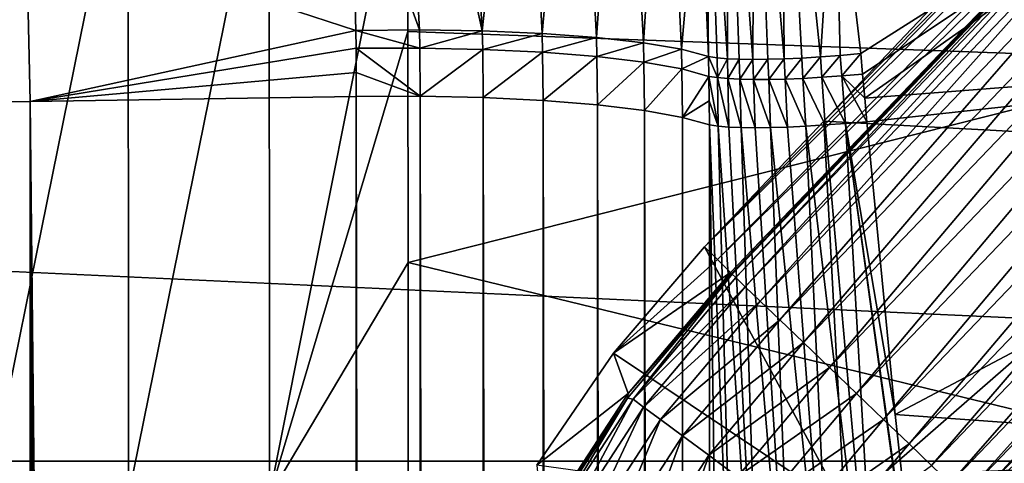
# Model space of a CAD drawing. Header units: metres. Extents: x -22 to 22, y 0 to 204.
# Tile 450 of 497: x 9.4 to 12.35, y 181.65 to 182.98. Entities that reach past the tile are written whole.
import ezdxf

# ---------------------------------------------------------------- set-up
doc = ezdxf.new("R2010")
doc.units = ezdxf.units.M
doc.layers.add('solid_002_SW0002', color=7, linetype='CONTINUOUS')
doc.layers.add('solid_002_SW0002_01', color=7, linetype='CONTINUOUS')

msp = doc.modelspace()

# ---------------------------------------------------------------- linework, layer by layer
at = {"layer": 'solid_002_SW0002'}
for points in [[(-21.608246, 183.656082), (21.700001, 181.660004), (-21.700001, 181.660004)], [(20.910084, 183.59819, 0.72), (-20.910084, 183.59819, 0.72), (-21, 181.660004, 0.72)], [(21.608246, 179.66391), (-21.608246, 179.66391), (-21.700001, 181.660004)], [(21.700001, 181.660004), (21.608246, 179.66391), (-21.700001, 181.660004)], [(21, 181.660004, 0.72), (-21, 181.660004, 0.72), (-20.910084, 179.721817, 0.72)]]:
    msp.add_3dface(points, dxfattribs=at)
at = {"layer": 'solid_002_SW0002_01'}
for points in [[(11.48737, 182.26416, 249.880646), (13.871341, 184.690979, 249.302444), (11.448912, 182.302612, 248.84288)], [(13.582178, 184.475464, 248.308868), (11.448912, 182.302612, 248.84288), (13.871341, 184.690979, 249.302444)], [(11.48737, 182.26416, 249.880646), (12.773347, 183.530228, 250.149124), (13.871341, 184.690979, 249.302444)], [(13.582178, 184.475464, 248.308868), (11.805812, 182.678406, 248.588013), (11.448912, 182.302612, 248.84288)], [(13.582178, 184.475464, 248.308868), (12.349835, 183.254166, 248.159775), (11.805812, 182.678406, 248.588013)], [(13.960265, 184.179642, 260.218903), (11.838718, 183.537842, 261.186646), (11.915811, 182.880966, 261.190063)], [(13.960265, 184.179642, 260.218903), (11.915811, 182.880966, 261.190063), (11.921429, 182.819305, 261.190277)], [(13.960265, 184.179642, 260.218903), (11.921429, 182.819305, 261.190277), (11.927944, 182.747803, 261.190338)], [(14.130001, 182.917252, 260.218903), (13.960265, 184.179642, 260.218903), (11.927944, 182.747803, 261.190338)], [(10.530907, 184.099121, 262.159729), (10.389815, 183.518341, 262.229248), (10.595103, 182.952103, 262.30838)], [(10.530907, 184.099121, 262.159729), (10.783431, 182.949066, 262.277557), (10.718173, 184.11496, 262.126465)], [(10.530907, 184.099121, 262.159729), (10.595103, 182.952103, 262.30838), (10.783431, 182.949066, 262.277557)], [(10.718173, 184.11496, 262.126465), (10.783431, 182.949066, 262.277557), (10.903171, 184.05687, 262.066864)], [(10.903171, 184.05687, 262.066864), (10.962323, 182.94136, 262.211517), (11.063875, 184.072845, 261.964355)], [(11.063875, 184.072845, 261.964355), (10.962323, 182.94136, 262.211517), (11.125132, 182.929306, 262.11264)], [(11.063875, 184.072845, 261.964355), (11.125132, 182.929306, 262.11264), (11.204373, 184.064972, 261.835327)], [(10.560524, 183.632523, 257.912537), (12.788764, 184.050629, 257.159729), (12.954789, 182.860443, 257.159729)], [(10.903171, 184.05687, 262.066864), (10.783431, 182.949066, 262.277557), (10.962323, 182.94136, 262.211517)], [(11.204373, 184.064972, 261.835327), (11.125132, 182.929306, 262.11264), (11.265805, 182.913315, 261.98468)], [(11.204373, 184.064972, 261.835327), (11.265805, 182.913315, 261.98468), (11.329885, 183.923615, 261.698669)], [(11.598083, 183.903229, 261.29068), (11.686785, 182.865387, 261.330444), (11.678654, 184.002106, 261.223602)], [(11.678654, 184.002106, 261.223602), (11.795498, 182.871246, 261.250427), (11.838718, 183.537842, 261.186646)], [(11.739468, 182.867813, 261.288147), (11.795498, 182.871246, 261.250427), (11.678654, 184.002106, 261.223602)], [(11.686785, 182.865387, 261.330444), (11.739468, 182.867813, 261.288147), (11.678654, 184.002106, 261.223602)], [(11.329885, 183.923615, 261.698669), (11.265805, 182.913315, 261.98468), (11.379115, 182.893997, 261.832306)], [(11.433096, 183.505417, 261.600739), (11.329885, 183.923615, 261.698669), (11.379115, 182.893997, 261.832306)], [(11.448995, 183.899399, 261.462555), (11.433096, 183.505417, 261.600739), (11.460787, 182.872101, 261.661407)], [(11.448995, 183.899399, 261.462555), (11.516848, 182.865845, 261.539246), (11.514906, 183.911407, 261.369751)], [(11.486235, 182.868484, 261.599182), (11.448995, 183.899399, 261.462555), (11.460787, 182.872101, 261.661407)], [(11.486235, 182.868484, 261.599182), (11.516848, 182.865845, 261.539246), (11.448995, 183.899399, 261.462555)], [(11.514906, 183.911407, 261.369751), (11.592985, 182.863571, 261.427673), (11.598083, 183.903229, 261.29068)], [(11.552556, 182.864197, 261.481842), (11.592985, 182.863571, 261.427673), (11.514906, 183.911407, 261.369751)], [(11.516848, 182.865845, 261.539246), (11.552556, 182.864197, 261.481842), (11.514906, 183.911407, 261.369751)], [(11.592985, 182.863571, 261.427673), (11.637837, 182.863968, 261.377075), (11.598083, 183.903229, 261.29068)], [(11.637837, 182.863968, 261.377075), (11.686785, 182.865387, 261.330444), (11.598083, 183.903229, 261.29068)], [(-21.608246, 183.656082), (21.608246, 183.656082), (21.700001, 181.660004)], [(9.301693, 181.557037, 258.057434), (9.300645, 183.635895, 258.003876), (9.723379, 183.637894, 258.033051)], [(9.724441, 181.556931, 258.086639), (9.301693, 181.557037, 258.057434), (9.723379, 183.637894, 258.033051)], [(9.724441, 181.556931, 258.086639), (9.723379, 183.637894, 258.033051), (10.146013, 183.636627, 258.002441)], [(10.147085, 181.556992, 258.056), (9.724441, 181.556931, 258.086639), (10.146013, 183.636627, 258.002441)], [(10.147085, 181.556992, 258.056), (10.146013, 183.636627, 258.002441), (10.560524, 183.632523, 257.912537)], [(10.147085, 181.556992, 258.056), (10.560524, 183.632523, 257.912537), (10.560785, 182.94696, 257.94342)], [(10.560785, 182.94696, 257.94342), (10.560524, 183.632523, 257.912537), (12.954789, 182.860443, 257.159729)], [(20.910084, 183.59819, 0.72), (-21, 181.660004, 0.72), (21, 181.660004, 0.72)], [(11.795498, 182.871246, 261.250427), (11.854405, 182.875626, 261.217682), (11.838718, 183.537842, 261.186646)], [(11.854405, 182.875626, 261.217682), (11.915811, 182.880966, 261.190063), (11.838718, 183.537842, 261.186646)], [(9.418813, 183.272583, 262.142151), (10.405493, 182.950638, 262.302887), (10.389815, 183.518341, 262.229248)], [(10.595103, 182.952103, 262.30838), (10.389815, 183.518341, 262.229248), (10.405493, 182.950638, 262.302887)], [(11.48737, 182.26416, 249.880646), (11.526238, 182.225281, 250.929504), (12.773347, 183.530228, 250.149124)], [(11.526238, 182.225281, 250.929504), (12.169461, 182.896698, 250.549103), (12.773347, 183.530228, 250.149124)], [(12.729074, 183.473282, 250.594299), (12.773347, 183.530228, 250.149124), (12.169461, 182.896698, 250.549103)], [(11.433096, 183.505417, 261.600739), (11.379115, 182.893997, 261.832306), (11.460787, 182.872101, 261.661407)], [(12.729074, 183.473282, 250.594299), (12.169461, 182.896698, 250.549103), (11.526238, 182.225281, 250.929504)], [(12.729074, 183.473282, 250.594299), (11.526238, 182.225281, 250.929504), (11.528878, 182.222717, 251.140564)], [(11.528878, 182.222717, 251.140564), (11.531413, 182.220322, 251.340378), (12.729074, 183.473282, 250.594299)], [(11.531413, 182.220322, 251.340378), (11.541993, 182.210159, 251.452179), (12.729074, 183.473282, 250.594299)], [(11.541993, 182.210159, 251.452179), (12.739781, 183.463089, 250.706543), (12.729074, 183.473282, 250.594299)], [(11.541993, 182.210159, 251.452179), (11.57037, 182.182892, 251.557846), (12.739781, 183.463089, 250.706543)], [(11.57037, 182.182892, 251.557846), (12.768508, 183.435776, 250.812576), (12.739781, 183.463089, 250.706543)], [(11.57037, 182.182892, 251.557846), (11.615097, 182.139938, 251.652008), (12.768508, 183.435776, 250.812576)], [(11.615097, 182.139938, 251.652008), (12.813782, 183.392715, 250.906967), (12.768508, 183.435776, 250.812576)], [(11.615097, 182.139938, 251.652008), (11.674028, 182.083328, 251.730011), (12.813782, 183.392715, 250.906967)], [(11.674028, 182.083328, 251.730011), (12.873282, 183.336121, 250.984894), (12.813782, 183.392715, 250.906967)], [(11.674028, 182.083328, 251.730011), (11.744218, 182.015915, 251.78775), (12.873282, 183.336121, 250.984894)], [(11.744218, 182.015915, 251.78775), (12.94396, 183.268906, 251.042343), (12.873282, 183.336121, 250.984894)], [(7.540016, 183.140625, 261.964325), (7.549795, 182.712387, 262.020508), (9.418813, 183.272583, 262.142151)], [(9.418813, 183.272583, 262.142151), (7.549795, 182.712387, 262.020508), (9.430969, 182.73764, 262.212341)], [(9.418813, 183.272583, 262.142151), (9.430969, 182.73764, 262.212341), (10.405493, 182.950638, 262.302887)], [(11.744218, 182.015915, 251.78775), (11.822144, 181.941071, 251.822189), (12.94396, 183.268906, 251.042343)], [(12.349835, 183.254166, 248.159775), (13.113052, 182.607758, 247.625275), (11.805812, 182.678406, 248.588013)], [(11.822144, 181.941071, 251.822189), (13.022192, 183.194489, 251.076385), (12.94396, 183.268906, 251.042343)], [(11.822144, 181.941071, 251.822189), (11.903673, 181.862762, 251.83139), (13.022192, 183.194489, 251.076385)], [(11.903673, 181.862762, 251.83139), (13.103967, 183.116714, 251.085266), (13.022192, 183.194489, 251.076385)], [(11.903673, 181.862762, 251.83139), (11.984589, 181.785034, 251.814865), (13.103967, 183.116714, 251.085266)], [(11.984589, 181.785034, 251.814865), (13.185093, 183.039566, 251.068542), (13.103967, 183.116714, 251.085266)], [(11.984589, 181.785034, 251.814865), (12.06074, 181.711899, 251.773499), (13.185093, 183.039566, 251.068542)], [(12.06074, 181.711899, 251.773499), (13.261413, 182.96698, 251.027054), (13.185093, 183.039566, 251.068542)], [(10.405612, 182.897003, 262.309906), (10.405493, 182.950638, 262.302887), (9.430969, 182.73764, 262.212341)], [(10.595103, 182.952103, 262.30838), (10.405493, 182.950638, 262.302887), (10.596493, 182.89772, 262.315399)], [(10.596493, 182.89772, 262.315399), (10.405493, 182.950638, 262.302887), (10.405612, 182.897003, 262.309906)], [(10.783431, 182.949066, 262.277557), (10.595103, 182.952103, 262.30838), (10.596493, 182.89772, 262.315399)], [(10.783431, 182.949066, 262.277557), (10.596493, 182.89772, 262.315399), (10.784888, 182.893677, 262.284454)], [(10.962323, 182.94136, 262.211517), (10.783431, 182.949066, 262.277557), (10.784888, 182.893677, 262.284454)], [(12.06074, 181.711899, 251.773499), (12.128207, 181.647095, 251.709396), (13.261413, 182.96698, 251.027054)], [(12.128207, 181.647095, 251.709396), (13.329014, 182.902679, 250.962936), (13.261413, 182.96698, 251.027054)], [(10.147085, 181.556992, 258.056), (10.560785, 182.94696, 257.94342), (10.56143, 182.255951, 257.961243)], [(10.56143, 182.255951, 257.961243), (10.560785, 182.94696, 257.94342), (12.954789, 182.860443, 257.159729)], [(10.962323, 182.94136, 262.211517), (10.784888, 182.893677, 262.284454), (10.963788, 182.885025, 262.218231)], [(11.125132, 182.929306, 262.11264), (10.962323, 182.94136, 262.211517), (10.963788, 182.885025, 262.218231)], [(11.125132, 182.929306, 262.11264), (10.963788, 182.885025, 262.218231), (11.126537, 182.87207, 262.119171)], [(11.265805, 182.913315, 261.98468), (11.125132, 182.929306, 262.11264), (11.126537, 182.87207, 262.119171)], [(10.405606, 182.824753, 262.319366), (10.405612, 182.897003, 262.309906), (9.430969, 182.73764, 262.212341)], [(10.597157, 182.753616, 262.334106), (10.405612, 182.897003, 262.309906), (10.405606, 182.824753, 262.319366)], [(10.596493, 182.89772, 262.315399), (10.405612, 182.897003, 262.309906), (10.597157, 182.753616, 262.334106)], [(10.784888, 182.893677, 262.284454), (10.596493, 182.89772, 262.315399), (10.597157, 182.753616, 262.334106)], [(10.784888, 182.893677, 262.284454), (10.597157, 182.753616, 262.334106), (10.786173, 182.749451, 262.302887)], [(10.963788, 182.885025, 262.218231), (10.784888, 182.893677, 262.284454), (10.786173, 182.749451, 262.302887)], [(11.265805, 182.913315, 261.98468), (11.126537, 182.87207, 262.119171), (11.267079, 182.855316, 261.990997)], [(11.379115, 182.893997, 261.832306), (11.265805, 182.913315, 261.98468), (11.267079, 182.855316, 261.990997)], [(11.379115, 182.893997, 261.832306), (11.267079, 182.855316, 261.990997), (11.380186, 182.835373, 261.838409)], [(11.460787, 182.872101, 261.661407), (11.379115, 182.893997, 261.832306), (11.380186, 182.835373, 261.838409)], [(14.130001, 182.917252, 260.218903), (11.927944, 182.747803, 261.190338), (11.934543, 182.677155, 261.190216)], [(14.130001, 182.917252, 260.218903), (11.934543, 182.677155, 261.190216), (12.019301, 181.800201, 261.17334)], [(14.185816, 181.644714, 260.218903), (14.130001, 182.917252, 260.218903), (12.019301, 181.800201, 261.17334)], [(12.128207, 181.647095, 251.709396), (12.183522, 181.593964, 251.62587), (13.329014, 182.902679, 250.962936)], [(12.183522, 181.593964, 251.62587), (13.384431, 182.849976, 250.879471), (13.329014, 182.902679, 250.962936)], [(10.56143, 182.255951, 257.961243), (12.954789, 182.860443, 257.159729), (13.010289, 181.660004, 257.159729)], [(10.963788, 182.885025, 262.218231), (10.786173, 182.749451, 262.302887), (10.965581, 182.740601, 262.236145)], [(11.126537, 182.87207, 262.119171), (10.963788, 182.885025, 262.218231), (10.965581, 182.740601, 262.236145)], [(11.126537, 182.87207, 262.119171), (10.965581, 182.740601, 262.236145), (11.128661, 182.727417, 262.136383)], [(11.267079, 182.855316, 261.990997), (11.126537, 182.87207, 262.119171), (11.128661, 182.727417, 262.136383)], [(11.460787, 182.872101, 261.661407), (11.380186, 182.835373, 261.838409), (11.461649, 182.812988, 261.667175)], [(11.487362, 182.809113, 261.604004), (11.460787, 182.872101, 261.661407), (11.461649, 182.812988, 261.667175)], [(11.487362, 182.809113, 261.604004), (11.486235, 182.868484, 261.599182), (11.460787, 182.872101, 261.661407)], [(11.487362, 182.809113, 261.604004), (11.516848, 182.865845, 261.539246), (11.486235, 182.868484, 261.599182)], [(11.487362, 182.809113, 261.604004), (11.518348, 182.806213, 261.543213), (11.516848, 182.865845, 261.539246)], [(11.518348, 182.806213, 261.543213), (11.552556, 182.864197, 261.481842), (11.516848, 182.865845, 261.539246)], [(11.518348, 182.806213, 261.543213), (11.554378, 182.804321, 261.485199), (11.552556, 182.864197, 261.481842)], [(11.554378, 182.804321, 261.485199), (11.592985, 182.863571, 261.427673), (11.552556, 182.864197, 261.481842)], [(11.554378, 182.804321, 261.485199), (11.595186, 182.803436, 261.43045), (11.592985, 182.863571, 261.427673)], [(11.595186, 182.803436, 261.43045), (11.637837, 182.863968, 261.377075), (11.592985, 182.863571, 261.427673)], [(11.595186, 182.803436, 261.43045), (11.640474, 182.803589, 261.379333), (11.637837, 182.863968, 261.377075)], [(11.640474, 182.803589, 261.379333), (11.686785, 182.865387, 261.330444), (11.637837, 182.863968, 261.377075)], [(11.640474, 182.803589, 261.379333), (11.689908, 182.804749, 261.332214), (11.686785, 182.865387, 261.330444)], [(11.689908, 182.804749, 261.332214), (11.739468, 182.867813, 261.288147), (11.686785, 182.865387, 261.330444)], [(11.689908, 182.804749, 261.332214), (11.743124, 182.806915, 261.289429), (11.739468, 182.867813, 261.288147)], [(11.743124, 182.806915, 261.289429), (11.795498, 182.871246, 261.250427), (11.739468, 182.867813, 261.288147)], [(11.743124, 182.806915, 261.289429), (11.799731, 182.810089, 261.251343), (11.795498, 182.871246, 261.250427)], [(11.799731, 182.810089, 261.251343), (11.854405, 182.875626, 261.217682), (11.795498, 182.871246, 261.250427)], [(11.799731, 182.810089, 261.251343), (11.859312, 182.814224, 261.218201), (11.854405, 182.875626, 261.217682)], [(11.859312, 182.814224, 261.218201), (11.915811, 182.880966, 261.190063), (11.854405, 182.875626, 261.217682)], [(11.859312, 182.814224, 261.218201), (11.921429, 182.819305, 261.190277), (11.915811, 182.880966, 261.190063)], [(11.267079, 182.855316, 261.990997), (11.128661, 182.727417, 262.136383), (11.269304, 182.710358, 262.007324)], [(11.380186, 182.835373, 261.838409), (11.267079, 182.855316, 261.990997), (11.269304, 182.710358, 262.007324)], [(11.380186, 182.835373, 261.838409), (11.269304, 182.710358, 262.007324), (11.382239, 182.690094, 261.853851)], [(11.461649, 182.812988, 261.667175), (11.380186, 182.835373, 261.838409), (11.382239, 182.690094, 261.853851)], [(12.183522, 181.593964, 251.62587), (12.22384, 181.555237, 251.527206), (13.384431, 182.849976, 250.879471)], [(12.22384, 181.555237, 251.527206), (13.424824, 182.811554, 250.780945), (13.384431, 182.849976, 250.879471)], [(10.405606, 182.824753, 262.319366), (9.430969, 182.73764, 262.212341), (10.405617, 182.752945, 262.328644)], [(10.597157, 182.753616, 262.334106), (10.405606, 182.824753, 262.319366), (10.405617, 182.752945, 262.328644)], [(11.46244, 182.739334, 261.674561), (11.461649, 182.812988, 261.667175), (11.382239, 182.690094, 261.853851)], [(11.489411, 182.663666, 261.616638), (11.461649, 182.812988, 261.667175), (11.46244, 182.739334, 261.674561)], [(11.489411, 182.663666, 261.616638), (11.487362, 182.809113, 261.604004), (11.461649, 182.812988, 261.667175)], [(11.520996, 182.661102, 261.553986), (11.518348, 182.806213, 261.543213), (11.487362, 182.809113, 261.604004)], [(11.489411, 182.663666, 261.616638), (11.520996, 182.661102, 261.553986), (11.487362, 182.809113, 261.604004)], [(11.557805, 182.659561, 261.494202), (11.554378, 182.804321, 261.485199), (11.518348, 182.806213, 261.543213)], [(11.520996, 182.661102, 261.553986), (11.557805, 182.659561, 261.494202), (11.518348, 182.806213, 261.543213)], [(11.599566, 182.659073, 261.437714), (11.595186, 182.803436, 261.43045), (11.554378, 182.804321, 261.485199)], [(11.557805, 182.659561, 261.494202), (11.599566, 182.659073, 261.437714), (11.554378, 182.804321, 261.485199)], [(11.64597, 182.659607, 261.38501), (11.640474, 182.803589, 261.379333), (11.595186, 182.803436, 261.43045)], [(11.599566, 182.659073, 261.437714), (11.64597, 182.659607, 261.38501), (11.595186, 182.803436, 261.43045)], [(11.696671, 182.661179, 261.336426), (11.689908, 182.804749, 261.332214), (11.640474, 182.803589, 261.379333)], [(11.64597, 182.659607, 261.38501), (11.696671, 182.661179, 261.336426), (11.640474, 182.803589, 261.379333)], [(11.751294, 182.663773, 261.292358), (11.743124, 182.806915, 261.289429), (11.689908, 182.804749, 261.332214)], [(11.696671, 182.661179, 261.336426), (11.751294, 182.663773, 261.292358), (11.689908, 182.804749, 261.332214)], [(11.809434, 182.667374, 261.253113), (11.799731, 182.810089, 261.251343), (11.743124, 182.806915, 261.289429)], [(11.751294, 182.663773, 261.292358), (11.809434, 182.667374, 261.253113), (11.743124, 182.806915, 261.289429)], [(11.870659, 182.671951, 261.218964), (11.859312, 182.814224, 261.218201), (11.799731, 182.810089, 261.251343)], [(11.809434, 182.667374, 261.253113), (11.870659, 182.671951, 261.218964), (11.799731, 182.810089, 261.251343)], [(11.859312, 182.814224, 261.218201), (11.927944, 182.747803, 261.190338), (11.921429, 182.819305, 261.190277)], [(11.859312, 182.814224, 261.218201), (11.934543, 182.677155, 261.190216), (11.927944, 182.747803, 261.190338)], [(11.870659, 182.671951, 261.218964), (11.934543, 182.677155, 261.190216), (11.859312, 182.814224, 261.218201)], [(12.22384, 181.555237, 251.527206), (12.247084, 181.532913, 251.418472), (13.424824, 182.811554, 250.780945)], [(13.424824, 182.811554, 250.780945), (12.247084, 181.532913, 251.418472), (13.448121, 182.789398, 250.672394)], [(13.448121, 182.789398, 250.672394), (12.247084, 181.532913, 251.418472), (13.535457, 182.709, 249.998322)], [(10.405606, 86.164307, 275.044769), (10.405617, 182.752945, 262.328644), (9.430969, 182.73764, 262.212341)], [(10.593456, 86.165062, 275.050476), (10.405617, 182.752945, 262.328644), (10.405606, 86.164307, 275.044769)], [(10.597157, 182.753616, 262.334106), (10.405617, 182.752945, 262.328644), (10.593456, 86.165062, 275.050476)], [(10.597157, 182.753616, 262.334106), (10.593456, 86.165062, 275.050476), (10.780477, 86.16111, 275.020477)], [(10.786173, 182.749451, 262.302887), (10.597157, 182.753616, 262.334106), (10.780477, 86.16111, 275.020477)], [(10.786173, 182.749451, 262.302887), (10.780477, 86.16111, 275.020477), (10.958313, 86.152588, 274.95575)], [(10.965581, 182.740601, 262.236145), (10.786173, 182.749451, 262.302887), (10.958313, 86.152588, 274.95575)], [(9.379462, 83.131706, 275.319794), (9.430969, 182.73764, 262.212341), (7.549795, 182.712387, 262.020508)], [(9.379462, 83.131706, 275.319794), (9.56864, 83.396965, 275.306793), (9.430969, 182.73764, 262.212341)], [(10.394617, 85.836555, 275.086517), (10.405606, 86.164307, 275.044769), (9.430969, 182.73764, 262.212341)], [(10.362921, 85.51313, 275.125061), (10.394617, 85.836555, 275.086517), (9.430969, 182.73764, 262.212341)], [(10.310513, 85.194023, 275.160431), (10.362921, 85.51313, 275.125061), (9.430969, 182.73764, 262.212341)], [(10.237163, 84.878571, 275.192749), (10.310513, 85.194023, 275.160431), (9.430969, 182.73764, 262.212341)], [(10.142421, 84.565491, 275.222137), (10.237163, 84.878571, 275.192749), (9.430969, 182.73764, 262.212341)], [(10.027577, 84.258614, 275.248383), (10.142421, 84.565491, 275.222137), (9.430969, 182.73764, 262.212341)], [(9.894053, 83.962204, 275.271118), (10.027577, 84.258614, 275.248383), (9.430969, 182.73764, 262.212341)], [(9.740889, 83.674911, 275.290527), (9.894053, 83.962204, 275.271118), (9.430969, 182.73764, 262.212341)], [(9.56864, 83.396965, 275.306793), (9.740889, 83.674911, 275.290527), (9.430969, 182.73764, 262.212341)], [(10.965581, 182.740601, 262.236145), (10.958313, 86.152588, 274.95575), (11.120454, 86.139801, 274.858612)], [(11.128661, 182.727417, 262.136383), (10.965581, 182.740601, 262.236145), (11.120454, 86.139801, 274.858612)], [(11.128661, 182.727417, 262.136383), (11.120454, 86.139801, 274.858612), (11.260962, 86.123215, 274.732605)], [(11.269304, 182.710358, 262.007324), (11.128661, 182.727417, 262.136383), (11.260962, 86.123215, 274.732605)], [(11.46244, 182.739334, 261.674561), (11.382239, 182.690094, 261.853851), (11.46323, 182.667358, 261.681641)], [(11.489411, 182.663666, 261.616638), (11.46244, 182.739334, 261.674561), (11.46323, 182.667358, 261.681641)], [(11.269304, 182.710358, 262.007324), (11.260962, 86.123215, 274.732605), (11.374691, 86.103432, 274.582397)], [(11.382239, 182.690094, 261.853851), (11.269304, 182.710358, 262.007324), (11.374691, 86.103432, 274.582397)], [(11.382239, 182.690094, 261.853851), (11.374691, 86.103432, 274.582397), (11.445098, 86.085312, 274.444763)], [(11.382239, 182.690094, 261.853851), (11.445098, 86.085312, 274.444763), (11.457478, 86.081192, 274.413452)], [(11.46323, 182.667358, 261.681641), (11.382239, 182.690094, 261.853851), (11.457478, 86.081192, 274.413452)], [(12.247084, 181.532913, 251.418472), (12.289441, 181.492218, 251.085388), (13.535457, 182.709, 249.998322)], [(12.289441, 181.492218, 251.085388), (12.33094, 181.452362, 250.759079), (13.535457, 182.709, 249.998322)], [(12.328482, 181.40799, 250.667496), (13.535457, 182.709, 249.998322), (12.33094, 181.452362, 250.759079)], [(13.527678, 182.659653, 249.913269), (13.535457, 182.709, 249.998322), (12.328482, 181.40799, 250.667496)], [(11.448912, 182.302612, 248.84288), (11.805812, 182.678406, 248.588013), (11.867116, 181.521164, 248.574905)], [(11.46323, 182.667358, 261.681641), (11.457478, 86.081192, 274.413452), (11.499139, 86.062302, 274.269958)], [(11.488696, 180.737625, 261.851196), (11.46323, 182.667358, 261.681641), (11.499139, 86.062302, 274.269958)], [(11.541205, 180.723862, 261.696564), (11.46323, 182.667358, 261.681641), (11.488696, 180.737625, 261.851196)], [(11.541205, 180.723862, 261.696564), (11.489411, 182.663666, 261.616638), (11.46323, 182.667358, 261.681641)], [(11.619603, 180.727997, 261.545441), (11.520996, 182.661102, 261.553986), (11.489411, 182.663666, 261.616638)], [(11.619603, 180.727997, 261.545441), (11.489411, 182.663666, 261.616638), (11.541205, 180.723862, 261.696564)], [(11.619603, 180.727997, 261.545441), (11.557805, 182.659561, 261.494202), (11.520996, 182.661102, 261.553986)], [(11.720595, 180.736786, 261.408569), (11.599566, 182.659073, 261.437714), (11.557805, 182.659561, 261.494202)], [(11.720595, 180.736786, 261.408569), (11.557805, 182.659561, 261.494202), (11.619603, 180.727997, 261.545441)], [(11.720595, 180.736786, 261.408569), (11.64597, 182.659607, 261.38501), (11.599566, 182.659073, 261.437714)], [(11.841618, 180.750031, 261.28949), (11.696671, 182.661179, 261.336426), (11.64597, 182.659607, 261.38501)], [(11.841618, 180.750031, 261.28949), (11.64597, 182.659607, 261.38501), (11.720595, 180.736786, 261.408569)], [(11.841618, 180.750031, 261.28949), (11.751294, 182.663773, 261.292358), (11.696671, 182.661179, 261.336426)], [(11.979598, 180.767365, 261.191162), (11.809434, 182.667374, 261.253113), (11.751294, 182.663773, 261.292358)], [(11.979598, 180.767365, 261.191162), (11.751294, 182.663773, 261.292358), (11.841618, 180.750031, 261.28949)], [(13.113052, 182.607758, 247.625275), (11.867116, 181.521164, 248.574905), (11.805812, 182.678406, 248.588013)], [(11.979598, 180.767365, 261.191162), (11.870659, 182.671951, 261.218964), (11.809434, 182.667374, 261.253113)], [(11.870659, 182.671951, 261.218964), (12.019301, 181.800201, 261.17334), (11.934543, 182.677155, 261.190216)], [(11.870659, 182.671951, 261.218964), (12.130932, 180.790756, 261.116241), (12.116902, 180.912201, 261.125153)], [(11.979598, 180.767365, 261.191162), (12.130932, 180.790756, 261.116241), (11.870659, 182.671951, 261.218964)], [(11.870659, 182.671951, 261.218964), (12.116902, 180.912201, 261.125153), (12.019301, 181.800201, 261.17334)], [(13.527678, 182.659653, 249.913269), (12.328482, 181.40799, 250.667496), (12.341402, 181.353226, 250.584534)], [(13.535151, 182.60022, 249.834869), (13.527678, 182.659653, 249.913269), (12.341402, 181.353226, 250.584534)], [(13.143166, 181.332031, 247.625275), (11.867116, 181.521164, 248.574905), (13.113052, 182.607758, 247.625275)], [(13.535151, 182.60022, 249.834869), (12.341402, 181.353226, 250.584534), (12.368415, 181.29097, 250.513306)], [(11.176501, 181.983582, 249.025513), (11.448912, 182.302612, 248.84288), (11.867116, 181.521164, 248.574905)], [(11.48737, 182.26416, 249.880646), (11.448912, 182.302612, 248.84288), (11.176501, 181.983582, 249.025513)], [(10.147085, 181.556992, 258.056), (10.56143, 182.255951, 257.961243), (10.561676, 181.556366, 257.965942)], [(10.561676, 181.556366, 257.965942), (10.56143, 182.255951, 257.961243), (13.010289, 181.660004, 257.159729)], [(11.48737, 182.26416, 249.880646), (11.176501, 181.983582, 249.025513), (11.526238, 182.225281, 250.929504)], [(11.219624, 181.862747, 251.094864), (11.526238, 182.225281, 250.929504), (11.176501, 181.983582, 249.025513)], [(11.21824, 181.848816, 251.509537), (11.234523, 181.845978, 251.619476), (11.531413, 182.220322, 251.340378)], [(11.219624, 181.862747, 251.094864), (11.21824, 181.848816, 251.509537), (11.531413, 182.220322, 251.340378)], [(11.219624, 181.862747, 251.094864), (11.528878, 182.222717, 251.140564), (11.526238, 182.225281, 250.929504)], [(11.219624, 181.862747, 251.094864), (11.531413, 182.220322, 251.340378), (11.528878, 182.222717, 251.140564)], [(11.234523, 181.845978, 251.619476), (11.541993, 182.210159, 251.452179), (11.531413, 182.220322, 251.340378)], [(11.234523, 181.845978, 251.619476), (11.57037, 182.182892, 251.557846), (11.541993, 182.210159, 251.452179)], [(11.234523, 181.845978, 251.619476), (11.266377, 181.822388, 251.72551), (11.57037, 182.182892, 251.557846)], [(11.266377, 181.822388, 251.72551), (11.615097, 182.139938, 251.652008), (11.57037, 182.182892, 251.557846)], [(11.266377, 181.822388, 251.72551), (11.316581, 181.785187, 251.819901), (11.615097, 182.139938, 251.652008)], [(11.316581, 181.785187, 251.819901), (11.674028, 182.083328, 251.730011), (11.615097, 182.139938, 251.652008)], [(11.316581, 181.785187, 251.819901), (11.38256, 181.736298, 251.897827), (11.674028, 182.083328, 251.730011)], [(11.38256, 181.736298, 251.897827), (11.744218, 182.015915, 251.78775), (11.674028, 182.083328, 251.730011)], [(11.38256, 181.736298, 251.897827), (11.460933, 181.678238, 251.955276), (11.744218, 182.015915, 251.78775)], [(11.460933, 181.678238, 251.955276), (11.822144, 181.941071, 251.822189), (11.744218, 182.015915, 251.78775)], [(10.946667, 181.64801, 249.171448), (11.176501, 181.983582, 249.025513), (11.867116, 181.521164, 248.574905)], [(11.219624, 181.862747, 251.094864), (11.176501, 181.983582, 249.025513), (10.946667, 181.64801, 249.171448)], [(11.460933, 181.678238, 251.955276), (11.547682, 181.613968, 251.989319), (11.822144, 181.941071, 251.822189)], [(11.547682, 181.613968, 251.989319), (11.903673, 181.862762, 251.83139), (11.822144, 181.941071, 251.822189)], [(11.219624, 181.862747, 251.094864), (10.946667, 181.64801, 249.171448), (10.964105, 181.469513, 251.223495)], [(11.219624, 181.862747, 251.094864), (10.964105, 181.469513, 251.223495), (11.21824, 181.848816, 251.509537)], [(11.547682, 181.613968, 251.989319), (11.63836, 181.546783, 251.998199), (11.903673, 181.862762, 251.83139)], [(11.63836, 181.546783, 251.998199), (11.984589, 181.785034, 251.814865), (11.903673, 181.862762, 251.83139)], [(11.21824, 181.848816, 251.509537), (10.963624, 181.45401, 251.637573), (10.982355, 181.457184, 251.746994)], [(10.964105, 181.469513, 251.223495), (10.963624, 181.45401, 251.637573), (11.21824, 181.848816, 251.509537)], [(10.982355, 181.457184, 251.746994), (11.234523, 181.845978, 251.619476), (11.21824, 181.848816, 251.509537)], [(10.982355, 181.457184, 251.746994), (11.016891, 181.437714, 251.853027), (11.234523, 181.845978, 251.619476)], [(11.016891, 181.437714, 251.853027), (11.266377, 181.822388, 251.72551), (11.234523, 181.845978, 251.619476)], [(11.016891, 181.437714, 251.853027), (11.07132, 181.407043, 251.947418), (11.266377, 181.822388, 251.72551)], [(11.07132, 181.407043, 251.947418), (11.316581, 181.785187, 251.819901), (11.266377, 181.822388, 251.72551)], [(14.185816, 181.644714, 260.218903), (12.019301, 181.800201, 261.17334), (12.116902, 180.912201, 261.125153)], [(11.07132, 181.407043, 251.947418), (11.142853, 181.366714, 252.025345), (11.316581, 181.785187, 251.819901)], [(11.142853, 181.366714, 252.025345), (11.38256, 181.736298, 251.897827), (11.316581, 181.785187, 251.819901)], [(11.63836, 181.546783, 251.998199), (11.728319, 181.480133, 251.981476), (11.984589, 181.785034, 251.814865)], [(11.728319, 181.480133, 251.981476), (12.06074, 181.711899, 251.773499), (11.984589, 181.785034, 251.814865)], [(11.142853, 181.366714, 252.025345), (11.227823, 181.318817, 252.082809), (11.38256, 181.736298, 251.897827)], [(11.227823, 181.318817, 252.082809), (11.460933, 181.678238, 251.955276), (11.38256, 181.736298, 251.897827)], [(11.728319, 181.480133, 251.981476), (11.812949, 181.417435, 251.939987), (12.06074, 181.711899, 251.773499)], [(11.812949, 181.417435, 251.939987), (12.128207, 181.647095, 251.709396), (12.06074, 181.711899, 251.773499)], [(21, 181.660004, 0.72), (-20.910084, 179.721817, 0.72), (20.910084, 179.721817, 0.72)], [(10.561676, 181.556366, 257.965942), (13.010289, 181.660004, 257.159729), (12.954789, 180.459564, 257.159729)], [(11.227823, 181.318817, 252.082809), (11.321874, 181.265808, 252.116852), (11.460933, 181.678238, 251.955276)], [(11.321874, 181.265808, 252.116852), (11.547682, 181.613968, 251.989319), (11.460933, 181.678238, 251.955276)]]:
    msp.add_3dface(points, dxfattribs=at)

doc.saveas('drawing.dxf')
